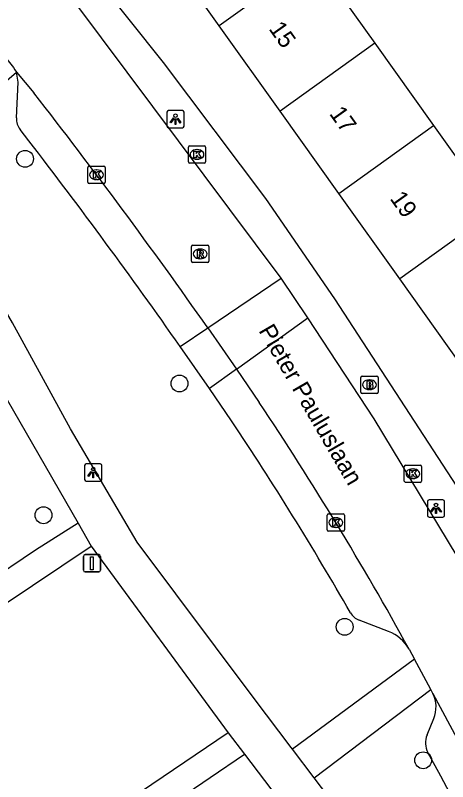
# Model space of a CAD drawing. Extents: x 157466 to 158888, y 383063 to 384677.
# Drawn here: x 158101.94 to 158127.01, y 383626.43 to 383670.91 of the extents above; entities that cross this region are included whole.
import ezdxf

# ---------------------------------------------------------------- set-up
doc = ezdxf.new("R2010")
doc.units = 0
for name, color, linetype in [('IMGEO_Boom', 7, 'Continuous'), ('IMGEO_Brandkraan', 7, 'Continuous'), ('IMGEO_Kolk', 7, 'Continuous'), ('IMGEO_Lichtpunt', 7, 'Continuous'), ('IMGEO_Openbare_ruimte_label', 7, 'Continuous'), ('IMGEO_Pand', 7, 'Continuous'), ('IMGEO_Pand_nummerreeks', 7, 'Continuous'), ('IMGEO_Parkeervlak_open', 7, 'Continuous'), ('IMGEO_Rijbaan_lokaal_open', 7, 'Continuous'), ('IMGEO_Rioolput', 7, 'Continuous'), ('IMGEO_Verkeersbordpaal', 7, 'Continuous'), ('IMGEO_Voetpad_halfverhard', 7, 'Continuous'), ('IMGEO_Voetpad_open', 7, 'Continuous')]:
    doc.layers.add(name, color=color, linetype=linetype)

msp = doc.modelspace()

# ---------------------------------------------------------------- linework, layer by layer
at = {"layer": 'IMGEO_Boom'}
for centre in [(158102.505, 383662.58), (158111.461, 383649.54), (158103.573, 383641.892), (158121.039, 383635.413), (158125.588, 383627.673)]:
    msp.add_circle(centre, 0.489, dxfattribs=at)
at = {"layer": 'IMGEO_Brandkraan'}
for p, q in [((158121.98, 383649.039), (158121.98, 383649.891)), ((158122.055, 383649.965), (158122.907, 383649.965)), ((158122.468, 383649.745), (158122.493, 383649.745)), ((158122.981, 383649.891), (158122.981, 383649.039)), ((158122.907, 383648.965), (158122.055, 383648.965)), ((158122.491, 383649.185), (158122.466, 383649.185))]:
    msp.add_line(p, q, dxfattribs=at)
for points in [[(158121.98, 383649.039), (158121.98, 383649.891)], [(158122.055, 383649.965), (158122.907, 383649.965)], [(158122.981, 383649.891), (158122.981, 383649.039)], [(158122.328, 383649.665), (158122.328, 383649.265), (158122.541, 383649.265)], [(158122.559, 383649.665), (158122.328, 383649.665)], [(158122.507, 383649.584), (158122.453, 383649.584), (158122.453, 383649.508)], [(158122.453, 383649.508), (158122.506, 383649.508)], [(158122.515, 383649.432), (158122.453, 383649.432), (158122.453, 383649.351)], [(158122.453, 383649.351), (158122.515, 383649.351)], [(158122.907, 383648.965), (158122.055, 383648.965)]]:
    msp.add_lwpolyline(points, dxfattribs=at)
for centre, radius, start, end in [((158122.057, 383649.889), 0.0765, 91.552, 178.448), ((158122.057, 383649.889), 0.0765, 91.552, 178.448), ((158122.905, 383649.889), 0.0765, 1.552, 88.448), ((158122.905, 383649.889), 0.0765, 1.552, 88.448), ((158122.508, 383649.546), 0.0379, 267.8285, 90.9355), ((158122.516, 383649.391), 0.0404, 269.8759, 90.5077), ((158122.547, 383649.516), 0.251, 268.6676, 293.5347), ((158122.563, 383649.52), 0.145, 59.4692, 91.5367), ((158122.588, 383649.567), 0.0922, 285.5137, 58.1501), ((158122.593, 383649.375), 0.105, 301.3115, 78.989), ((158122.057, 383649.041), 0.0765, 181.552, 268.448), ((158122.057, 383649.041), 0.0765, 181.552, 268.448), ((158122.905, 383649.041), 0.0765, 271.552, 358.448), ((158122.905, 383649.041), 0.0765, 271.552, 358.448)]:
    msp.add_arc(centre, radius, start, end, dxfattribs=at)
for centre, major_axis, ratio, start_param, end_param in [((158122.467, 383649.465), (-0.387, 0.002), 0.722429, 4.712389, 7.853982), ((158122.492, 383649.465), (-0.39, 0.002), 0.717154, 1.570796, 4.712389)]:
    msp.add_ellipse(centre, major_axis=major_axis, ratio=ratio, start_param=start_param, end_param=end_param, dxfattribs=at)
at = {"layer": 'IMGEO_Kolk'}
for p, q in [((158111.976, 383662.404), (158111.976, 383663.256)), ((158112.051, 383663.33), (158112.903, 383663.33)), ((158112.464, 383663.11), (158112.489, 383663.11)), ((158112.977, 383663.256), (158112.977, 383662.404)), ((158106.226, 383662.151), (158107.078, 383662.151)), ((158112.903, 383662.33), (158112.051, 383662.33)), ((158112.487, 383662.55), (158112.462, 383662.55)), ((158106.151, 383661.225), (158106.151, 383662.077)), ((158106.639, 383661.931), (158106.664, 383661.931)), ((158107.152, 383662.077), (158107.152, 383661.225)), ((158106.662, 383661.371), (158106.637, 383661.371)), ((158107.078, 383661.151), (158106.226, 383661.151)), ((158124.57, 383644.802), (158125.422, 383644.802)), ((158124.495, 383643.876), (158124.495, 383644.728)), ((158124.983, 383644.582), (158125.008, 383644.582)), ((158125.496, 383644.728), (158125.496, 383643.876)), ((158125.006, 383644.022), (158124.981, 383644.022)), ((158125.422, 383643.802), (158124.57, 383643.802)), ((158120.026, 383641.04), (158120.026, 383641.892)), ((158120.101, 383641.966), (158120.953, 383641.966)), ((158120.514, 383641.746), (158120.539, 383641.746)), ((158121.027, 383641.892), (158121.027, 383641.04)), ((158120.953, 383640.966), (158120.101, 383640.966)), ((158120.537, 383641.186), (158120.512, 383641.186))]:
    msp.add_line(p, q, dxfattribs=at)
for points in [[(158111.976, 383662.404), (158111.976, 383663.256)], [(158112.051, 383663.33), (158112.903, 383663.33)], [(158112.297, 383663.03), (158112.42, 383663.03), (158112.42, 383662.879), (158112.55, 383663.03), (158112.714, 383663.03), (158112.568, 383662.879), (158112.721, 383662.63), (158112.569, 383662.63), (158112.484, 383662.794), (158112.42, 383662.727), (158112.42, 383662.63), (158112.297, 383662.63), (158112.297, 383663.03)], [(158112.977, 383663.256), (158112.977, 383662.404)], [(158106.226, 383662.151), (158107.078, 383662.151)], [(158112.903, 383662.33), (158112.051, 383662.33)], [(158106.151, 383661.225), (158106.151, 383662.077)], [(158106.472, 383661.851), (158106.595, 383661.851), (158106.595, 383661.7), (158106.725, 383661.851), (158106.889, 383661.851), (158106.743, 383661.7), (158106.896, 383661.451), (158106.744, 383661.451), (158106.659, 383661.615), (158106.595, 383661.548), (158106.595, 383661.451), (158106.472, 383661.451), (158106.472, 383661.851)], [(158107.152, 383662.077), (158107.152, 383661.225)], [(158107.078, 383661.151), (158106.226, 383661.151)], [(158124.57, 383644.802), (158125.422, 383644.802)], [(158124.495, 383643.876), (158124.495, 383644.728)], [(158124.816, 383644.502), (158124.939, 383644.502), (158124.939, 383644.351), (158125.069, 383644.502), (158125.233, 383644.502), (158125.087, 383644.351), (158125.24, 383644.102), (158125.088, 383644.102), (158125.003, 383644.266), (158124.939, 383644.199), (158124.939, 383644.102), (158124.816, 383644.102), (158124.816, 383644.502)], [(158125.496, 383644.728), (158125.496, 383643.876)], [(158125.422, 383643.802), (158124.57, 383643.802)], [(158120.026, 383641.04), (158120.026, 383641.892)], [(158120.101, 383641.966), (158120.953, 383641.966)], [(158120.347, 383641.666), (158120.47, 383641.666), (158120.47, 383641.515), (158120.6, 383641.666), (158120.764, 383641.666), (158120.618, 383641.515), (158120.771, 383641.266), (158120.619, 383641.266), (158120.534, 383641.43), (158120.47, 383641.363), (158120.47, 383641.266), (158120.347, 383641.266), (158120.347, 383641.666)], [(158121.027, 383641.892), (158121.027, 383641.04)], [(158120.953, 383640.966), (158120.101, 383640.966)]]:
    msp.add_lwpolyline(points, dxfattribs=at)
for centre, start, end in [((158112.053, 383663.254), 91.552, 178.448), ((158112.053, 383663.254), 91.552, 178.448), ((158112.901, 383663.254), 1.552, 88.448), ((158112.901, 383663.254), 1.552, 88.448), ((158106.228, 383662.075), 91.552, 178.448), ((158106.228, 383662.075), 91.552, 178.448), ((158107.076, 383662.075), 1.552, 88.448), ((158107.076, 383662.075), 1.552, 88.448), ((158112.053, 383662.406), 181.552, 268.448), ((158112.053, 383662.406), 181.552, 268.448), ((158112.901, 383662.406), 271.552, 358.448), ((158112.901, 383662.406), 271.552, 358.448), ((158106.228, 383661.227), 181.552, 268.448), ((158106.228, 383661.227), 181.552, 268.448), ((158107.076, 383661.227), 271.552, 358.448), ((158107.076, 383661.227), 271.552, 358.448), ((158124.572, 383644.726), 91.552, 178.448), ((158124.572, 383644.726), 91.552, 178.448), ((158125.42, 383644.726), 1.552, 88.448), ((158125.42, 383644.726), 1.552, 88.448), ((158124.572, 383643.878), 181.552, 268.448), ((158124.572, 383643.878), 181.552, 268.448), ((158125.42, 383643.878), 271.552, 358.448), ((158125.42, 383643.878), 271.552, 358.448), ((158120.103, 383641.89), 91.552, 178.448), ((158120.103, 383641.89), 91.552, 178.448), ((158120.951, 383641.89), 1.552, 88.448), ((158120.951, 383641.89), 1.552, 88.448), ((158120.103, 383641.042), 181.552, 268.448), ((158120.103, 383641.042), 181.552, 268.448), ((158120.951, 383641.042), 271.552, 358.448), ((158120.951, 383641.042), 271.552, 358.448)]:
    msp.add_arc(centre, 0.0765, start, end, dxfattribs=at)
for centre, major_axis, ratio, start_param, end_param in [((158112.463, 383662.83), (-0.387, 0.002), 0.722429, 4.712389, 7.853982), ((158112.488, 383662.83), (-0.39, 0.002), 0.717154, 1.570796, 4.712389), ((158106.638, 383661.651), (-0.387, 0.002), 0.722429, 4.712389, 7.853982), ((158106.663, 383661.651), (-0.39, 0.002), 0.717154, 1.570796, 4.712389), ((158124.982, 383644.302), (-0.387, 0.002), 0.722429, 4.712389, 7.853982), ((158125.007, 383644.302), (-0.39, 0.002), 0.717154, 1.570796, 4.712389), ((158120.513, 383641.466), (-0.387, 0.002), 0.722429, 4.712389, 7.853982), ((158120.538, 383641.466), (-0.39, 0.002), 0.717154, 1.570796, 4.712389)]:
    msp.add_ellipse(centre, major_axis=major_axis, ratio=ratio, start_param=start_param, end_param=end_param, dxfattribs=at)
at = {"layer": 'IMGEO_Lichtpunt'}
for p, q in [((158110.731, 383665.283), (158110.731, 383664.476)), ((158110.731, 383665.283), (158110.731, 383664.476)), ((158111.633, 383665.378), (158110.825, 383665.378)), ((158111.633, 383665.378), (158110.825, 383665.378)), ((158111.727, 383664.476), (158111.727, 383665.283)), ((158111.727, 383664.476), (158111.727, 383665.283)), ((158110.825, 383664.382), (158111.633, 383664.382)), ((158110.825, 383664.382), (158111.633, 383664.382)), ((158105.961, 383644.776), (158105.961, 383643.969)), ((158105.961, 383644.776), (158105.961, 383643.969)), ((158106.863, 383644.871), (158106.055, 383644.871)), ((158106.863, 383644.871), (158106.055, 383644.871)), ((158106.957, 383643.969), (158106.957, 383644.776)), ((158106.957, 383643.969), (158106.957, 383644.776)), ((158106.055, 383643.875), (158106.863, 383643.875)), ((158106.055, 383643.875), (158106.863, 383643.875)), ((158125.835, 383642.69), (158125.835, 383641.883)), ((158125.835, 383642.69), (158125.835, 383641.883)), ((158126.737, 383642.785), (158125.929, 383642.785)), ((158126.737, 383642.785), (158125.929, 383642.785)), ((158126.831, 383641.883), (158126.831, 383642.69)), ((158126.831, 383641.883), (158126.831, 383642.69)), ((158125.929, 383641.789), (158126.737, 383641.789)), ((158125.929, 383641.789), (158126.737, 383641.789))]:
    msp.add_line(p, q, dxfattribs=at)
for points in [[(158111.105, 383664.947), (158111.144, 383664.919), (158110.956, 383664.657), (158110.918, 383664.684), (158111.105, 383664.947)], [(158111.207, 383664.899), (158111.254, 383664.899), (158111.254, 383664.577), (158111.207, 383664.577), (158111.207, 383664.899)], [(158111.317, 383664.919), (158111.355, 383664.946), (158111.542, 383664.684), (158111.503, 383664.656), (158111.317, 383664.919)], [(158106.335, 383644.44), (158106.374, 383644.412), (158106.186, 383644.15), (158106.148, 383644.177), (158106.335, 383644.44)], [(158106.437, 383644.392), (158106.484, 383644.392), (158106.484, 383644.07), (158106.437, 383644.07), (158106.437, 383644.392)], [(158106.547, 383644.412), (158106.585, 383644.439), (158106.772, 383644.177), (158106.733, 383644.149), (158106.547, 383644.412)], [(158126.209, 383642.354), (158126.248, 383642.326), (158126.06, 383642.064), (158126.022, 383642.091), (158126.209, 383642.354)], [(158126.311, 383642.306), (158126.358, 383642.306), (158126.358, 383641.984), (158126.311, 383641.984), (158126.311, 383642.306)], [(158126.421, 383642.326), (158126.459, 383642.353), (158126.646, 383642.091), (158126.607, 383642.063), (158126.421, 383642.326)]]:
    msp.add_lwpolyline(points, dxfattribs=at)
for centre in [(158111.23, 383665.081), (158106.46, 383644.574), (158126.334, 383642.488)]:
    msp.add_circle(centre, 0.0994, dxfattribs=at)
for centre, start, end in [((158110.825, 383665.283), 90, 180), ((158110.825, 383665.283), 90, 180), ((158111.633, 383665.283), 0, 90), ((158111.633, 383665.283), 0, 90), ((158110.825, 383664.476), 180, 270), ((158110.825, 383664.476), 180, 270), ((158111.633, 383664.476), 270, 0), ((158111.633, 383664.476), 270, 360), ((158106.055, 383644.776), 90, 180), ((158106.055, 383644.776), 90, 180), ((158106.863, 383644.776), 0, 90), ((158106.863, 383644.776), 0, 90), ((158106.055, 383643.969), 180, 270), ((158106.055, 383643.969), 180, 270), ((158106.863, 383643.969), 270, 0), ((158106.863, 383643.969), 270, 360), ((158125.929, 383642.69), 90, 180), ((158125.929, 383642.69), 90, 180), ((158126.737, 383642.69), 0, 90), ((158126.737, 383642.69), 0, 90), ((158125.929, 383641.883), 180, 270), ((158125.929, 383641.883), 180, 270), ((158126.737, 383641.883), 270, 0), ((158126.737, 383641.883), 270, 360)]:
    msp.add_arc(centre, 0.0946, start, end, dxfattribs=at)
at = {"layer": 'IMGEO_Pand'}
for points in [[(158113.766, 383670.295), (158110.126, 383675.401), (158109.871, 383675.221), (158109.715, 383675.445)], [(158119.256, 383674.244), (158113.766, 383670.295)], [(158119.256, 383674.244), (158122.782, 383669.297)], [(158117.292, 383665.348), (158113.766, 383670.295)], [(158122.782, 383669.297), (158117.292, 383665.348)], [(158122.782, 383669.297), (158126.195, 383664.51)], [(158120.705, 383660.56), (158117.292, 383665.348)], [(158120.705, 383660.56), (158126.195, 383664.51)], [(158126.195, 383664.51), (158129.726, 383659.556)], [(158124.236, 383655.606), (158120.705, 383660.56)], [(158129.726, 383659.556), (158124.236, 383655.606)], [(158127.724, 383650.713), (158124.236, 383655.606)]]:
    msp.add_lwpolyline(points, dxfattribs=at)
at = {"layer": 'IMGEO_Parkeervlak_open'}
for points in [[(158102.008, 383664.947), (158102.11, 383667.029), (158102.019, 383667.598)], [(158102.721, 383663.631), (158102.216, 383664.286)], [(158111.497, 383651.691), (158113.097, 383652.772)], [(158113.201, 383649.239), (158111.497, 383651.691)], [(158114.767, 383650.37), (158113.201, 383649.239)], [(158114.483, 383647.363), (158113.201, 383649.239)], [(158123.584, 383635.152), (158121.882, 383635.801)], [(158125.814, 383629.141), (158126.202, 383630.091)], [(158132.747, 383615.167), (158126.607, 383626.742), (158125.867, 383628.12)]]:
    msp.add_lwpolyline(points, dxfattribs=at)
for centre, radius, start, end in [((158103.008, 383664.899), 1.002, 177.2305, 217.7045), ((157838.087, 383459.928), 333.955, 35.04493, 37.58747), ((157954.25, 383540.445), 192.629, 29.82086, 33.7137), ((158122.243, 383636.739), 1.005, 209.8896, 248.9263), ((158122.748, 383632.985), 2.323, 29.4789, 68.906), ((158124.54, 383630.771), 1.796, 337.7489, 25.558), ((158126.922, 383628.687), 1.197, 157.6931, 208.25)]:
    msp.add_arc(centre, radius, start, end, dxfattribs=at)
at = {"layer": 'IMGEO_Rijbaan_lokaal_open'}
for points in [[(158117.353, 383655.647), (158105.457, 383671.597), (158103.101, 383674.336), (158085.347, 383693.787)], [(158100.789, 383669.164), (158101.837, 383667.872), (158101.917, 383667.751), (158102.019, 383667.598)], [(158102.019, 383667.598), (158103.018, 383666.401)], [(158113.097, 383652.772), (158117.353, 383655.647)], [(158118.9, 383653.356), (158117.353, 383655.647)], [(158114.767, 383650.37), (158118.9, 383653.356)], [(158128.626, 383637.75), (158122.751, 383647.48), (158118.9, 383653.356)], [(158113.097, 383652.772), (158114.767, 383650.37)], [(158114.767, 383650.37), (158116.084, 383648.442)], [(158124.77, 383634.128), (158125.088, 383633.546)], [(158126.036, 383631.782), (158125.088, 383633.546)], [(158126.16, 383631.546), (158126.036, 383631.782)], [(158126.16, 383631.546), (158128.266, 383627.628), (158137.97, 383609.335)]]:
    msp.add_lwpolyline(points, dxfattribs=at)
for centre, radius, start, end in [((157836.947, 383459.093), 337.299, 35.04404, 37.92374), ((157953.185, 383539.8), 195.804, 28.79971, 33.70059)]:
    msp.add_arc(centre, radius, start, end, dxfattribs=at)
at = {"layer": 'IMGEO_Rioolput'}
for p, q in [((158112.155, 383656.634), (158112.155, 383657.486)), ((158112.23, 383657.56), (158113.082, 383657.56)), ((158112.643, 383657.34), (158112.668, 383657.34)), ((158113.156, 383657.486), (158113.156, 383656.634)), ((158113.082, 383656.56), (158112.23, 383656.56)), ((158112.666, 383656.78), (158112.641, 383656.78))]:
    msp.add_line(p, q, dxfattribs=at)
for points in [[(158112.155, 383656.634), (158112.155, 383657.486)], [(158112.23, 383657.56), (158113.082, 383657.56)], [(158112.744, 383657.258), (158112.492, 383657.26), (158112.492, 383656.86)], [(158113.156, 383657.486), (158113.156, 383656.634)], [(158112.492, 383656.86), (158112.616, 383656.86), (158112.616, 383657.022), (158112.627, 383657.022)], [(158112.67, 383657.179), (158112.616, 383657.179), (158112.616, 383657.098)], [(158112.616, 383657.098), (158112.668, 383657.098)], [(158112.674, 383656.993), (158112.745, 383656.86), (158112.885, 383656.86), (158112.82, 383656.986)], [(158113.082, 383656.56), (158112.23, 383656.56)]]:
    msp.add_lwpolyline(points, dxfattribs=at)
for centre, radius, start, end in [((158112.232, 383657.484), 0.0765, 91.552, 178.448), ((158112.232, 383657.484), 0.0765, 91.552, 178.448), ((158112.743, 383657.148), 0.109, 350.3612, 89.416), ((158113.08, 383657.484), 0.0765, 1.552, 88.448), ((158113.08, 383657.484), 0.0765, 1.552, 88.448), ((158112.626, 383656.969), 0.0533, 26.0293, 88.6989), ((158112.652, 383657.287), 0.19, 274.7715, 282.9687), ((158112.676, 383657.083), 0.0964, 77.0061, 93.1865), ((158112.69, 383657.14), 0.0378, 276.6634, 79.6772), ((158112.741, 383657.148), 0.112, 277.5842, 350.9817), ((158112.725, 383656.933), 0.108, 29.5134, 73.7905), ((158112.232, 383656.636), 0.0765, 181.552, 268.448), ((158112.232, 383656.636), 0.0765, 181.552, 268.448), ((158113.08, 383656.636), 0.0765, 271.552, 358.448), ((158113.08, 383656.636), 0.0765, 271.552, 358.448)]:
    msp.add_arc(centre, radius, start, end, dxfattribs=at)
for centre, major_axis, ratio, start_param, end_param in [((158112.642, 383657.06), (-0.387, 0.002), 0.722429, 4.712389, 7.853982), ((158112.667, 383657.06), (-0.39, 0.002), 0.717154, 1.570796, 4.712389)]:
    msp.add_ellipse(centre, major_axis=major_axis, ratio=ratio, start_param=start_param, end_param=end_param, dxfattribs=at)
at = {"layer": 'IMGEO_Verkeersbordpaal'}
for p, q in [((158105.886, 383638.705), (158105.886, 383639.505)), ((158105.886, 383639.505), (158105.886, 383638.705)), ((158105.986, 383639.605), (158106.776, 383639.605)), ((158106.776, 383639.605), (158105.986, 383639.605)), ((158106.876, 383639.505), (158106.876, 383638.705)), ((158106.876, 383638.705), (158106.876, 383639.505)), ((158106.776, 383638.605), (158105.986, 383638.605)), ((158105.986, 383638.605), (158106.776, 383638.605))]:
    msp.add_line(p, q, dxfattribs=at)
msp.add_lwpolyline([(158106.306, 383639.48), (158106.456, 383639.48), (158106.456, 383638.73), (158106.306, 383638.73), (158106.306, 383639.48)], dxfattribs=at)
for centre, start, end in [((158105.986, 383639.505), 90, 180), ((158105.986, 383639.505), 90, 180), ((158106.776, 383639.505), 0, 90), ((158106.776, 383639.505), 360, 90), ((158105.986, 383638.705), 180, 270), ((158105.986, 383638.705), 180, 270), ((158106.776, 383638.705), 270, 0), ((158106.776, 383638.705), 270, 0)]:
    msp.add_arc(centre, 0.1, start, end, dxfattribs=at)
at = {"layer": 'IMGEO_Voetpad_halfverhard'}
for points in [[(158105.581, 383641.442), (158103.106, 383639.867), (158094.327, 383633.946), (158093.497, 383633.386), (158089.895, 383638.371), (158085.319, 383644.706), (158083.579, 383647.114)], [(158102.323, 383621.168), (158094.423, 383632.103), (158106.337, 383640.104)]]:
    msp.add_lwpolyline(points, dxfattribs=at)
at = {"layer": 'IMGEO_Voetpad_open'}
for points in [[(158106.542, 383673.183), (158110.522, 383668.16), (158116.439, 383660.278), (158120.457, 383654.454), (158127.527, 383643.574), (158130.726, 383638.435)], [(158118.014, 383628.311), (158117.94, 383628.409), (158115.789, 383631.248), (158109.006, 383640.326), (158105.141, 383646.908), (158101.786, 383653.06), (158097.203, 383660.961), (158097.129, 383661.112), (158097.048, 383661.316), (158096.985, 383661.527), (158096.942, 383661.743), (158096.918, 383661.961), (158096.914, 383662.181), (158096.929, 383662.401), (158096.964, 383662.618), (158097.018, 383662.831), (158097.091, 383663.038), (158097.182, 383663.238), (158097.291, 383663.43), (158097.416, 383663.61), (158097.557, 383663.779), (158102.019, 383667.598)], [(158095.792, 383658.433), (158105.581, 383641.442)], [(158105.581, 383641.442), (158106.337, 383640.104)], [(158106.337, 383640.104), (158114.29, 383629.267)], [(158125.088, 383633.546), (158118.014, 383628.311)], [(158119.272, 383626.654), (158126.036, 383631.782)], [(158114.29, 383629.267), (158102.323, 383621.168)], [(158114.29, 383629.267), (158115.234, 383628.021)], [(158097.809, 383616.17), (158113.238, 383626.663), (158115.234, 383628.021)], [(158115.234, 383628.021), (158126.09, 383613.709), (158138.92, 383596.923)], [(158119.272, 383626.654), (158118.014, 383628.311)], [(158129.746, 383612.838), (158119.272, 383626.654)]]:
    msp.add_lwpolyline(points, dxfattribs=at)

# ---------------------------------------------------------------- texts
at = {"layer": 'IMGEO_Openbare_ruimte_label'}
msp.add_text('Pieter Pauluslaan', height=1, rotation=300.079, dxfattribs=at).set_placement((158116.024, 383652.609))
at = {"layer": 'IMGEO_Pand_nummerreeks'}
for s, p in [('15', (158116.605, 383670.119)), ('17', (158120.116, 383665.194)), ('19', (158123.626, 383660.269))]:
    msp.add_text(s, height=1, rotation=305.4823, dxfattribs=at).set_placement(p)

doc.saveas('drawing.dxf')
